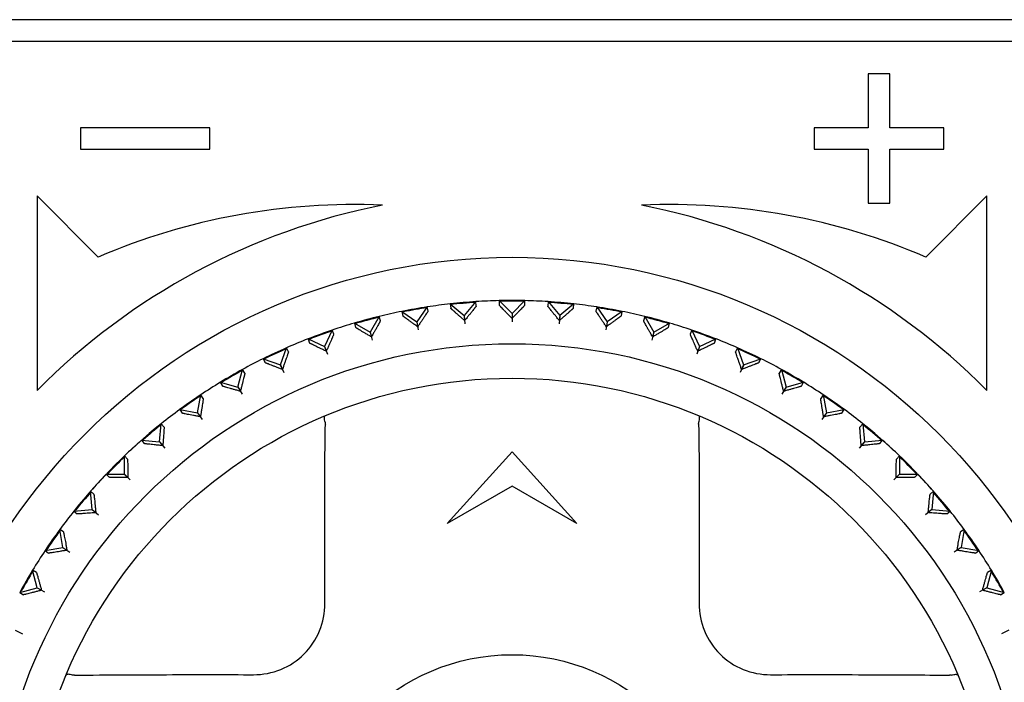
# Model space of a CAD drawing. Header units: millimetres. Extents: x 1117 to 38156, y -1945 to 7303.
# Tile 366 of 656: x 16575 to 16597, y 1437 to 1453. Entities that reach past the tile are written whole.
import ezdxf

# ---------------------------------------------------------------- set-up
doc = ezdxf.new("R2010")
doc.units = ezdxf.units.MM

msp = doc.modelspace()

# ---------------------------------------------------------------- linework, layer by layer
at = {"color": 7, "linetype": 'Continuous'}
for p, q in [((16613.411, 1452.823), (16558.511, 1452.823)), ((16558.511, 1452.323), (16613.411, 1452.323)), ((16594.211, 1451.573), (16594.211, 1450.323)), ((16594.711, 1451.573), (16594.211, 1451.573)), ((16594.711, 1450.323), (16594.711, 1451.573)), ((16575.961, 1450.323), (16575.961, 1449.823)), ((16578.961, 1450.323), (16575.961, 1450.323)), ((16578.961, 1449.823), (16578.961, 1450.323)), ((16592.961, 1450.323), (16592.961, 1449.823)), ((16594.211, 1450.323), (16592.961, 1450.323)), ((16595.961, 1450.323), (16594.711, 1450.323)), ((16595.961, 1449.823), (16595.961, 1450.323)), ((16575.961, 1449.823), (16578.961, 1449.823)), ((16592.961, 1449.823), (16594.211, 1449.823)), ((16594.211, 1449.823), (16594.211, 1448.573)), ((16594.711, 1448.573), (16594.711, 1449.823)), ((16594.711, 1449.823), (16595.961, 1449.823)), ((16574.961, 1448.743), (16574.961, 1444.243)), ((16576.375, 1447.329), (16574.961, 1448.743)), ((16596.961, 1448.743), (16595.546, 1447.329)), ((16596.961, 1444.243), (16596.961, 1448.743)), ((16594.211, 1448.573), (16594.711, 1448.573)), ((16585.662, 1446.32), (16585.662, 1446.218)), ((16585.662, 1446.32), (16585.961, 1446.021)), ((16586.259, 1446.32), (16585.961, 1446.021)), ((16586.259, 1446.218), (16586.259, 1446.32)), ((16583.998, 1446.174), (16583.756, 1445.828)), ((16584.015, 1446.074), (16583.998, 1446.174)), ((16584.531, 1446.244), (16584.54, 1446.143)), ((16584.531, 1446.244), (16584.854, 1445.973)), ((16585.125, 1446.296), (16584.854, 1445.973)), ((16585.134, 1446.195), (16585.125, 1446.296)), ((16586.796, 1446.296), (16586.787, 1446.195)), ((16586.796, 1446.296), (16587.067, 1445.973)), ((16587.39, 1446.244), (16587.067, 1445.973)), ((16587.382, 1446.143), (16587.39, 1446.244)), ((16587.924, 1446.174), (16587.906, 1446.074)), ((16587.924, 1446.174), (16588.166, 1445.828)), ((16582.885, 1445.954), (16582.674, 1445.589)), ((16582.911, 1445.856), (16582.885, 1445.954)), ((16583.41, 1446.07), (16583.428, 1445.97)), ((16583.41, 1446.07), (16583.756, 1445.828)), ((16584.854, 1445.975), (16584.87, 1445.783)), ((16584.854, 1445.973), (16584.864, 1445.86)), ((16585.961, 1446.023), (16585.961, 1445.831)), ((16585.961, 1446.021), (16585.961, 1445.908)), ((16587.067, 1445.975), (16587.051, 1445.783)), ((16587.067, 1445.973), (16587.057, 1445.86)), ((16588.511, 1446.07), (16588.166, 1445.828)), ((16588.494, 1445.97), (16588.511, 1446.07)), ((16589.036, 1445.954), (16589.01, 1445.856)), ((16589.036, 1445.954), (16589.247, 1445.589)), ((16581.796, 1445.638), (16581.618, 1445.256)), ((16581.831, 1445.542), (16581.796, 1445.638)), ((16582.309, 1445.8), (16582.335, 1445.701)), ((16582.309, 1445.8), (16582.674, 1445.589)), ((16583.755, 1445.83), (16583.789, 1445.641)), ((16583.756, 1445.828), (16583.775, 1445.717)), ((16588.166, 1445.83), (16588.133, 1445.641)), ((16588.166, 1445.828), (16588.146, 1445.717)), ((16589.247, 1445.589), (16589.612, 1445.8)), ((16589.586, 1445.701), (16589.612, 1445.8)), ((16590.125, 1445.638), (16590.091, 1445.542)), ((16590.125, 1445.638), (16590.304, 1445.256)), ((16581.235, 1445.434), (16581.27, 1445.338)), ((16581.235, 1445.434), (16581.618, 1445.256)), ((16582.674, 1445.59), (16582.723, 1445.405)), ((16582.674, 1445.589), (16582.703, 1445.479)), ((16589.248, 1445.59), (16589.198, 1445.405)), ((16589.247, 1445.589), (16589.218, 1445.479)), ((16590.304, 1445.256), (16590.686, 1445.434)), ((16590.651, 1445.338), (16590.686, 1445.434)), ((16580.594, 1444.832), (16580.738, 1445.228)), ((16580.781, 1445.136), (16580.738, 1445.228)), ((16581.617, 1445.257), (16581.683, 1445.077)), ((16581.618, 1445.256), (16581.656, 1445.149)), ((16590.304, 1445.257), (16590.239, 1445.077)), ((16590.304, 1445.256), (16590.265, 1445.149)), ((16591.183, 1445.228), (16591.14, 1445.136)), ((16591.183, 1445.228), (16591.327, 1444.832)), ((16580.198, 1444.976), (16580.241, 1444.884)), ((16580.198, 1444.976), (16580.594, 1444.832)), ((16591.327, 1444.832), (16591.724, 1444.976)), ((16591.681, 1444.884), (16591.724, 1444.976)), ((16579.611, 1444.32), (16579.721, 1444.728)), ((16579.771, 1444.64), (16579.721, 1444.728)), ((16580.593, 1444.833), (16580.674, 1444.659)), ((16580.594, 1444.832), (16580.642, 1444.729)), ((16591.328, 1444.833), (16591.247, 1444.659)), ((16591.327, 1444.832), (16591.279, 1444.729)), ((16592.201, 1444.728), (16592.15, 1444.64)), ((16592.201, 1444.728), (16592.31, 1444.32)), ((16579.204, 1444.429), (16579.255, 1444.341)), ((16579.204, 1444.429), (16579.611, 1444.32)), ((16579.611, 1444.322), (16579.707, 1444.155)), ((16579.611, 1444.32), (16579.668, 1444.222)), ((16592.311, 1444.322), (16592.215, 1444.155)), ((16592.31, 1444.32), (16592.253, 1444.222)), ((16592.31, 1444.32), (16592.717, 1444.429)), ((16592.666, 1444.341), (16592.717, 1444.429)), ((16578.677, 1443.725), (16578.75, 1444.14)), ((16578.809, 1444.057), (16578.75, 1444.14)), ((16593.171, 1444.14), (16593.113, 1444.057)), ((16593.171, 1444.14), (16593.244, 1443.725)), ((16578.262, 1443.798), (16578.32, 1443.715)), ((16578.262, 1443.798), (16578.677, 1443.725)), ((16578.676, 1443.726), (16578.786, 1443.569)), ((16578.677, 1443.725), (16578.742, 1443.632)), ((16593.245, 1443.726), (16593.135, 1443.569)), ((16593.244, 1443.725), (16593.179, 1443.632)), ((16593.244, 1443.725), (16593.659, 1443.798)), ((16593.601, 1443.715), (16593.659, 1443.798)), ((16577.798, 1443.05), (16577.835, 1443.471)), ((16577.9, 1443.393), (16577.835, 1443.471)), ((16594.086, 1443.471), (16594.021, 1443.393)), ((16594.086, 1443.471), (16594.123, 1443.05)), ((16577.378, 1443.087), (16577.443, 1443.009)), ((16577.378, 1443.087), (16577.798, 1443.05)), ((16577.797, 1443.052), (16577.921, 1442.905)), ((16577.798, 1443.05), (16577.871, 1442.964)), ((16594.124, 1443.052), (16594.001, 1442.905)), ((16594.123, 1443.05), (16594.05, 1442.964)), ((16594.123, 1443.05), (16594.543, 1443.087)), ((16594.478, 1443.009), (16594.543, 1443.087)), ((16576.982, 1442.302), (16576.982, 1442.724)), ((16577.053, 1442.652), (16576.982, 1442.724)), ((16584.461, 1441.157), (16585.961, 1442.823)), ((16585.961, 1442.823), (16587.461, 1441.157)), ((16594.94, 1442.724), (16594.868, 1442.652)), ((16594.94, 1442.724), (16594.94, 1442.302)), ((16576.56, 1442.302), (16576.632, 1442.23)), ((16576.56, 1442.302), (16576.982, 1442.302)), ((16576.98, 1442.303), (16577.116, 1442.168)), ((16576.982, 1442.302), (16577.062, 1442.222)), ((16594.941, 1442.303), (16594.805, 1442.168)), ((16594.94, 1442.302), (16594.86, 1442.222)), ((16594.94, 1442.302), (16595.361, 1442.302)), ((16595.29, 1442.23), (16595.361, 1442.302)), ((16585.961, 1442.023), (16584.461, 1441.157)), ((16587.461, 1441.157), (16585.961, 1442.023)), ((16576.233, 1441.485), (16576.196, 1441.906)), ((16576.274, 1441.84), (16576.196, 1441.906)), ((16595.725, 1441.906), (16595.647, 1441.84)), ((16595.725, 1441.906), (16595.688, 1441.485)), ((16575.813, 1441.449), (16576.233, 1441.485)), ((16575.813, 1441.449), (16575.891, 1441.383)), ((16576.232, 1441.486), (16576.379, 1441.363)), ((16576.233, 1441.485), (16576.32, 1441.413)), ((16595.689, 1441.486), (16595.542, 1441.363)), ((16595.688, 1441.485), (16595.601, 1441.413)), ((16595.688, 1441.485), (16596.108, 1441.449)), ((16596.03, 1441.383), (16596.108, 1441.449)), ((16575.559, 1440.606), (16575.486, 1441.022)), ((16575.569, 1440.964), (16575.486, 1441.022)), ((16596.436, 1441.022), (16596.352, 1440.964)), ((16596.436, 1441.022), (16596.362, 1440.606)), ((16575.143, 1440.533), (16575.559, 1440.606)), ((16575.143, 1440.533), (16575.227, 1440.475)), ((16575.557, 1440.607), (16575.715, 1440.497)), ((16575.559, 1440.606), (16575.652, 1440.542)), ((16596.364, 1440.607), (16596.207, 1440.497)), ((16596.362, 1440.606), (16596.27, 1440.542)), ((16596.362, 1440.606), (16596.778, 1440.533)), ((16596.695, 1440.475), (16596.778, 1440.533)), ((16574.964, 1439.672), (16574.854, 1440.08)), ((16574.942, 1440.029), (16574.854, 1440.08)), ((16597.067, 1440.08), (16596.958, 1439.672)), ((16597.067, 1440.08), (16596.979, 1440.029)), ((16574.556, 1439.563), (16574.964, 1439.672)), ((16574.556, 1439.563), (16574.644, 1439.512)), ((16574.962, 1439.673), (16575.128, 1439.577)), ((16574.964, 1439.672), (16575.062, 1439.616)), ((16596.959, 1439.673), (16596.793, 1439.577)), ((16596.958, 1439.672), (16596.86, 1439.616)), ((16596.958, 1439.672), (16597.365, 1439.563)), ((16597.277, 1439.512), (16597.365, 1439.563)), ((16574.45, 1438.69), (16574.624, 1438.609)), ((16597.471, 1438.69), (16597.297, 1438.609))]:
    msp.add_line(p, q, dxfattribs=at)
for radius in [14, 12, 11.2, 4.8]:
    msp.add_circle((16585.961, 1433.323), radius, dxfattribs=at)
for centre, radius, start, end in [((16585.961, 1433.323), 15.5, 101.1599, 135.2087), ((16582.291, 1433.545), 15, 87.4407, 113.2286), ((16589.63, 1433.545), 15, 66.7714, 92.5593), ((16585.961, 1433.323), 15.5, 44.7913, 78.8401), ((16585.961, 1433.323), 13, 91.3147, 93.6853), ((16585.961, 1433.323), 13, 88.6918, 91.3082), ((16585.961, 1433.323), 13, 86.3147, 88.6853), ((16585.961, 1433.323), 13, 98.6907, 101.3076), ((16585.961, 1433.323), 12.983, 98.6957, 101.1544), ((16585.961, 1433.323), 13, 96.3147, 98.6853), ((16585.961, 1433.323), 13, 93.6798, 96.318), ((16585.961, 1433.323), 12.983, 93.678, 96.3198), ((16585.961, 1433.323), 12.983, 88.6968, 91.1554), ((16585.961, 1433.323), 12.983, 83.6802, 86.322), ((16585.961, 1433.323), 13, 83.682, 86.3202), ((16585.961, 1433.323), 13, 81.3147, 83.6853), ((16585.961, 1433.323), 13, 78.6924, 81.3093), ((16585.961, 1433.323), 12.983, 78.6973, 81.1566), ((16585.961, 1433.323), 13, 103.6807, 106.3213), ((16585.961, 1433.323), 12.983, 103.6789, 106.323), ((16585.961, 1433.323), 13, 101.3147, 103.6853), ((16585.961, 1433.323), 13, 76.3147, 78.6853), ((16585.961, 1433.323), 12.983, 73.677, 76.3211), ((16585.961, 1433.323), 13, 73.6787, 76.3193), ((16585.961, 1433.323), 13, 108.6934, 111.3099), ((16585.961, 1433.323), 13, 106.3147, 108.6853), ((16585.961, 1433.323), 13, 71.3147, 73.6853), ((16585.961, 1433.323), 13, 68.6901, 71.3066), ((16585.961, 1433.323), 13, 111.3147, 113.6853), ((16585.961, 1433.323), 12.983, 108.6983, 111.1577), ((16585.961, 1433.323), 12.983, 68.6951, 71.1531), ((16585.961, 1433.323), 13, 66.3147, 68.6853), ((16585.961, 1433.323), 13, 113.6813, 116.3176), ((16585.961, 1433.323), 12.983, 113.6796, 116.3193), ((16585.961, 1433.323), 12.983, 63.6807, 66.3204), ((16585.961, 1433.323), 13, 63.6824, 66.3187), ((16585.961, 1433.323), 13, 116.3147, 118.6853), ((16585.961, 1433.323), 13, 61.3147, 63.6853), ((16585.961, 1433.323), 13, 118.6896, 121.3064), ((16585.961, 1433.323), 13, 58.6936, 61.3104), ((16585.961, 1433.323), 12.983, 118.6946, 121.1528), ((16585.961, 1433.323), 12.983, 58.6986, 61.1582), ((16585.961, 1433.323), 13, 121.3147, 123.6853), ((16585.961, 1433.323), 13, 56.3147, 58.6853), ((16585.961, 1433.323), 13, 123.6794, 126.3213), ((16585.961, 1433.323), 12.983, 123.6776, 126.323), ((16585.961, 1433.323), 12.983, 53.677, 56.3224), ((16585.961, 1433.323), 13, 53.6787, 56.3206), ((16585.961, 1433.323), 13, 126.3147, 128.6853), ((16585.961, 1433.323), 13, 51.3147, 53.6853), ((16585.961, 1433.323), 13, 128.694, 141.306), ((16585.961, 1433.323), 12.983, 128.6989, 131.1586), ((16585.961, 1433.323), 13, 38.694, 51.306), ((16585.961, 1433.323), 12.983, 48.6944, 51.1523), ((16585.961, 1433.323), 13, 131.3147, 133.6853), ((16585.961, 1433.323), 13, 46.3147, 48.6853), ((16585.961, 1433.323), 12.983, 133.6805, 136.3196), ((16585.961, 1433.323), 12.983, 43.6805, 46.3195), ((16585.961, 1433.323), 13, 136.3147, 138.6853), ((16585.961, 1433.323), 13, 41.3147, 43.6853), ((16585.961, 1433.323), 12.983, 138.6944, 141.1523), ((16585.961, 1433.323), 12.983, 38.6989, 41.1586), ((16585.961, 1433.323), 13, 141.3147, 143.6853), ((16585.961, 1433.323), 13, 36.3147, 38.6853), ((16585.961, 1433.323), 13, 143.6787, 146.3206), ((16585.961, 1433.323), 12.983, 143.677, 146.3224), ((16585.961, 1433.323), 12.983, 33.6776, 36.323), ((16585.961, 1433.323), 13, 33.6794, 36.3213), ((16585.961, 1433.323), 13, 146.3147, 148.6853), ((16585.961, 1433.323), 13, 31.3147, 33.6853), ((16585.961, 1433.323), 13, 148.6937, 151.3104), ((16585.961, 1433.323), 12.983, 148.6986, 151.1582), ((16585.961, 1433.323), 13, 28.6896, 31.3063), ((16585.961, 1433.323), 12.983, 28.6946, 31.1528)]:
    msp.add_arc(centre, radius, start, end, dxfattribs=at)
for points, knots in [([(16584.864, 1445.86), (16584.842, 1445.879), (16584.8, 1445.915), (16584.74, 1445.966), (16584.685, 1446.013), (16584.637, 1446.055), (16584.602, 1446.085), (16584.579, 1446.106), (16584.566, 1446.118), (16584.555, 1446.128), (16584.547, 1446.135), (16584.543, 1446.14), (16584.54, 1446.142), (16584.54, 1446.143)], [0, 0, 0, 0, 0.199481, 0.385367, 0.554329, 0.702459, 0.82537, 0.875938, 0.918501, 0.952563, 0.977679, 0.993532, 1, 1, 1, 1]), ([(16585.134, 1446.195), (16585.134, 1446.194), (16585.132, 1446.191), (16585.128, 1446.186), (16585.121, 1446.177), (16585.113, 1446.166), (16585.101, 1446.151), (16585.082, 1446.127), (16585.053, 1446.091), (16585.013, 1446.042), (16584.968, 1445.986), (16584.917, 1445.925), (16584.882, 1445.882), (16584.864, 1445.86)], [0, 0, 0, 0, 0.006467, 0.022314, 0.047417, 0.081484, 0.124046, 0.174615, 0.297555, 0.445709, 0.614672, 0.800566, 1, 1, 1, 1]), ([(16585.961, 1445.908), (16585.941, 1445.928), (16585.902, 1445.968), (16585.846, 1446.025), (16585.796, 1446.076), (16585.752, 1446.122), (16585.72, 1446.155), (16585.699, 1446.177), (16585.686, 1446.191), (16585.676, 1446.201), (16585.669, 1446.209), (16585.665, 1446.215), (16585.662, 1446.217), (16585.662, 1446.218)], [0, 0, 0, 0, 0.199481, 0.385367, 0.554329, 0.702459, 0.82537, 0.875938, 0.918501, 0.952563, 0.977679, 0.993532, 1, 1, 1, 1]), ([(16586.259, 1446.218), (16586.259, 1446.217), (16586.256, 1446.215), (16586.252, 1446.209), (16586.245, 1446.201), (16586.235, 1446.191), (16586.223, 1446.177), (16586.201, 1446.155), (16586.169, 1446.122), (16586.125, 1446.076), (16586.075, 1446.025), (16586.019, 1445.968), (16585.981, 1445.928), (16585.961, 1445.908)], [0, 0, 0, 0, 0.006467, 0.022314, 0.047417, 0.081484, 0.124046, 0.174615, 0.297555, 0.445709, 0.614672, 0.800566, 1, 1, 1, 1]), ([(16587.057, 1445.86), (16587.039, 1445.882), (16587.004, 1445.925), (16586.954, 1445.986), (16586.908, 1446.042), (16586.868, 1446.091), (16586.839, 1446.127), (16586.82, 1446.151), (16586.809, 1446.166), (16586.8, 1446.177), (16586.793, 1446.186), (16586.79, 1446.191), (16586.787, 1446.194), (16586.787, 1446.195)], [0, 0, 0, 0, 0.199481, 0.385367, 0.554329, 0.702459, 0.82537, 0.875938, 0.918501, 0.952563, 0.977679, 0.993532, 1, 1, 1, 1]), ([(16587.382, 1446.143), (16587.382, 1446.142), (16587.379, 1446.14), (16587.374, 1446.135), (16587.366, 1446.128), (16587.356, 1446.118), (16587.342, 1446.106), (16587.319, 1446.085), (16587.284, 1446.055), (16587.236, 1446.013), (16587.182, 1445.966), (16587.121, 1445.915), (16587.079, 1445.879), (16587.057, 1445.86)], [0, 0, 0, 0, 0.006467, 0.022314, 0.047417, 0.081484, 0.124046, 0.174615, 0.297555, 0.445709, 0.614672, 0.800566, 1, 1, 1, 1]), ([(16583.775, 1445.717), (16583.752, 1445.733), (16583.707, 1445.766), (16583.642, 1445.812), (16583.584, 1445.854), (16583.533, 1445.891), (16583.495, 1445.918), (16583.47, 1445.937), (16583.456, 1445.947), (16583.444, 1445.956), (16583.436, 1445.963), (16583.431, 1445.967), (16583.428, 1445.969), (16583.428, 1445.97)], [0, 0, 0, 0, 0.199481, 0.385367, 0.554329, 0.702459, 0.82537, 0.875938, 0.918501, 0.952563, 0.977679, 0.993532, 1, 1, 1, 1]), ([(16584.015, 1446.074), (16584.015, 1446.073), (16584.013, 1446.07), (16584.01, 1446.064), (16584.004, 1446.055), (16583.997, 1446.043), (16583.987, 1446.028), (16583.969, 1446.002), (16583.944, 1445.963), (16583.908, 1445.911), (16583.868, 1445.852), (16583.823, 1445.786), (16583.791, 1445.74), (16583.775, 1445.717)], [0, 0, 0, 0, 0.006467, 0.022314, 0.047417, 0.081484, 0.124046, 0.174615, 0.297555, 0.445709, 0.614672, 0.800566, 1, 1, 1, 1]), ([(16588.146, 1445.717), (16588.13, 1445.74), (16588.098, 1445.786), (16588.053, 1445.852), (16588.013, 1445.911), (16587.977, 1445.963), (16587.952, 1446.002), (16587.935, 1446.028), (16587.925, 1446.043), (16587.917, 1446.055), (16587.911, 1446.064), (16587.908, 1446.07), (16587.906, 1446.073), (16587.906, 1446.074)], [0, 0, 0, 0, 0.199481, 0.385367, 0.554329, 0.702459, 0.82537, 0.875938, 0.918501, 0.952563, 0.977679, 0.993532, 1, 1, 1, 1]), ([(16588.494, 1445.97), (16588.493, 1445.969), (16588.49, 1445.967), (16588.486, 1445.963), (16588.477, 1445.956), (16588.465, 1445.947), (16588.451, 1445.937), (16588.426, 1445.918), (16588.389, 1445.891), (16588.338, 1445.854), (16588.279, 1445.812), (16588.214, 1445.766), (16588.169, 1445.733), (16588.146, 1445.717)], [0, 0, 0, 0, 0.006467, 0.022314, 0.047417, 0.081484, 0.124046, 0.174615, 0.297555, 0.445709, 0.614672, 0.800566, 1, 1, 1, 1]), ([(16582.703, 1445.479), (16582.679, 1445.494), (16582.631, 1445.522), (16582.563, 1445.562), (16582.501, 1445.599), (16582.446, 1445.631), (16582.407, 1445.655), (16582.381, 1445.672), (16582.365, 1445.681), (16582.353, 1445.689), (16582.344, 1445.695), (16582.339, 1445.699), (16582.335, 1445.701), (16582.335, 1445.701)], [0, 0, 0, 0, 0.199481, 0.385367, 0.554329, 0.702459, 0.82537, 0.875938, 0.918501, 0.952563, 0.977679, 0.993532, 1, 1, 1, 1]), ([(16582.911, 1445.856), (16582.911, 1445.855), (16582.91, 1445.852), (16582.907, 1445.846), (16582.902, 1445.836), (16582.895, 1445.823), (16582.887, 1445.807), (16582.872, 1445.78), (16582.85, 1445.74), (16582.819, 1445.684), (16582.784, 1445.621), (16582.745, 1445.552), (16582.717, 1445.504), (16582.703, 1445.479)], [0, 0, 0, 0, 0.006467, 0.022314, 0.047417, 0.081484, 0.124046, 0.174615, 0.297555, 0.445709, 0.614672, 0.800566, 1, 1, 1, 1]), ([(16589.218, 1445.479), (16589.204, 1445.504), (16589.177, 1445.552), (16589.137, 1445.621), (16589.102, 1445.684), (16589.071, 1445.74), (16589.049, 1445.78), (16589.034, 1445.807), (16589.026, 1445.823), (16589.019, 1445.836), (16589.014, 1445.846), (16589.012, 1445.852), (16589.01, 1445.855), (16589.01, 1445.856)], [0, 0, 0, 0, 0.199481, 0.385367, 0.554329, 0.702459, 0.82537, 0.875938, 0.918501, 0.952563, 0.977679, 0.993532, 1, 1, 1, 1]), ([(16589.586, 1445.701), (16589.586, 1445.701), (16589.583, 1445.699), (16589.578, 1445.695), (16589.568, 1445.689), (16589.556, 1445.681), (16589.541, 1445.672), (16589.514, 1445.655), (16589.475, 1445.631), (16589.421, 1445.599), (16589.359, 1445.562), (16589.29, 1445.522), (16589.243, 1445.494), (16589.218, 1445.479)], [0, 0, 0, 0, 0.006467, 0.022314, 0.047417, 0.081484, 0.124046, 0.174615, 0.297555, 0.445709, 0.614672, 0.800566, 1, 1, 1, 1]), ([(16581.831, 1445.542), (16581.831, 1445.542), (16581.829, 1445.538), (16581.827, 1445.532), (16581.823, 1445.522), (16581.818, 1445.509), (16581.81, 1445.492), (16581.798, 1445.463), (16581.779, 1445.421), (16581.754, 1445.364), (16581.724, 1445.298), (16581.691, 1445.225), (16581.668, 1445.175), (16581.656, 1445.149)], [0, 0, 0, 0, 0.006467, 0.022314, 0.047417, 0.081484, 0.124046, 0.174615, 0.297555, 0.445709, 0.614672, 0.800566, 1, 1, 1, 1]), ([(16590.265, 1445.149), (16590.253, 1445.175), (16590.23, 1445.225), (16590.197, 1445.298), (16590.168, 1445.364), (16590.142, 1445.421), (16590.123, 1445.463), (16590.111, 1445.492), (16590.104, 1445.509), (16590.098, 1445.522), (16590.094, 1445.532), (16590.092, 1445.538), (16590.09, 1445.542), (16590.091, 1445.542)], [0, 0, 0, 0, 0.199481, 0.385367, 0.554329, 0.702459, 0.82537, 0.875938, 0.918501, 0.952563, 0.977679, 0.993532, 1, 1, 1, 1]), ([(16581.656, 1445.149), (16581.63, 1445.161), (16581.581, 1445.185), (16581.509, 1445.22), (16581.444, 1445.251), (16581.387, 1445.278), (16581.346, 1445.299), (16581.318, 1445.313), (16581.302, 1445.321), (16581.289, 1445.327), (16581.279, 1445.332), (16581.274, 1445.336), (16581.27, 1445.337), (16581.27, 1445.338)], [0, 0, 0, 0, 0.199481, 0.385367, 0.554329, 0.702459, 0.82537, 0.875938, 0.918501, 0.952563, 0.977679, 0.993532, 1, 1, 1, 1]), ([(16590.651, 1445.338), (16590.651, 1445.337), (16590.648, 1445.336), (16590.642, 1445.332), (16590.632, 1445.327), (16590.62, 1445.321), (16590.603, 1445.313), (16590.576, 1445.299), (16590.534, 1445.278), (16590.477, 1445.251), (16590.412, 1445.22), (16590.341, 1445.185), (16590.291, 1445.161), (16590.265, 1445.149)], [0, 0, 0, 0, 0.006467, 0.022314, 0.047417, 0.081484, 0.124046, 0.174615, 0.297555, 0.445709, 0.614672, 0.800566, 1, 1, 1, 1]), ([(16580.781, 1445.136), (16580.782, 1445.135), (16580.78, 1445.132), (16580.779, 1445.125), (16580.776, 1445.115), (16580.771, 1445.101), (16580.766, 1445.084), (16580.756, 1445.054), (16580.741, 1445.011), (16580.72, 1444.951), (16580.696, 1444.883), (16580.67, 1444.808), (16580.652, 1444.756), (16580.642, 1444.729)], [0, 0, 0, 0, 0.006467, 0.022314, 0.047417, 0.081484, 0.124046, 0.174615, 0.297555, 0.445709, 0.614672, 0.800566, 1, 1, 1, 1]), ([(16591.279, 1444.729), (16591.27, 1444.756), (16591.251, 1444.808), (16591.225, 1444.883), (16591.201, 1444.951), (16591.18, 1445.011), (16591.165, 1445.054), (16591.156, 1445.084), (16591.15, 1445.101), (16591.146, 1445.115), (16591.142, 1445.125), (16591.141, 1445.132), (16591.14, 1445.135), (16591.14, 1445.136)], [0, 0, 0, 0, 0.199481, 0.385367, 0.554329, 0.702459, 0.82537, 0.875938, 0.918501, 0.952563, 0.977679, 0.993532, 1, 1, 1, 1]), ([(16580.642, 1444.729), (16580.615, 1444.739), (16580.563, 1444.758), (16580.489, 1444.786), (16580.421, 1444.812), (16580.363, 1444.834), (16580.319, 1444.851), (16580.291, 1444.862), (16580.274, 1444.869), (16580.26, 1444.875), (16580.25, 1444.879), (16580.244, 1444.882), (16580.241, 1444.883), (16580.241, 1444.884)], [0, 0, 0, 0, 0.199481, 0.385367, 0.554329, 0.702459, 0.82537, 0.875938, 0.918501, 0.952563, 0.977679, 0.993532, 1, 1, 1, 1]), ([(16591.681, 1444.884), (16591.68, 1444.883), (16591.677, 1444.882), (16591.671, 1444.879), (16591.661, 1444.875), (16591.648, 1444.869), (16591.631, 1444.862), (16591.602, 1444.851), (16591.559, 1444.834), (16591.5, 1444.812), (16591.432, 1444.786), (16591.358, 1444.758), (16591.306, 1444.739), (16591.279, 1444.729)], [0, 0, 0, 0, 0.006467, 0.022314, 0.047417, 0.081484, 0.124046, 0.174615, 0.297555, 0.445709, 0.614672, 0.800566, 1, 1, 1, 1]), ([(16579.771, 1444.64), (16579.772, 1444.639), (16579.771, 1444.635), (16579.77, 1444.629), (16579.768, 1444.618), (16579.765, 1444.604), (16579.76, 1444.586), (16579.753, 1444.556), (16579.742, 1444.511), (16579.727, 1444.45), (16579.709, 1444.38), (16579.689, 1444.303), (16579.675, 1444.25), (16579.668, 1444.222)], [0, 0, 0, 0, 0.006479, 0.022339, 0.04741, 0.081452, 0.124048, 0.174639, 0.297535, 0.445682, 0.614742, 0.800679, 1, 1, 1, 1]), ([(16592.253, 1444.222), (16592.246, 1444.25), (16592.232, 1444.303), (16592.212, 1444.38), (16592.194, 1444.45), (16592.179, 1444.511), (16592.168, 1444.556), (16592.161, 1444.586), (16592.157, 1444.604), (16592.154, 1444.618), (16592.151, 1444.629), (16592.15, 1444.635), (16592.149, 1444.639), (16592.15, 1444.64)], [0, 0, 0, 0, 0.199427, 0.385378, 0.554375, 0.702511, 0.825453, 0.876007, 0.918559, 0.952614, 0.977701, 0.993538, 1, 1, 1, 1]), ([(16579.668, 1444.222), (16579.641, 1444.23), (16579.587, 1444.244), (16579.511, 1444.266), (16579.441, 1444.285), (16579.381, 1444.303), (16579.336, 1444.315), (16579.307, 1444.324), (16579.289, 1444.329), (16579.275, 1444.334), (16579.265, 1444.337), (16579.259, 1444.34), (16579.255, 1444.341), (16579.255, 1444.341)], [0, 0, 0, 0, 0.199427, 0.385376, 0.554371, 0.702508, 0.825449, 0.876003, 0.918556, 0.952613, 0.9777, 0.993537, 1, 1, 1, 1]), ([(16592.666, 1444.341), (16592.666, 1444.341), (16592.662, 1444.34), (16592.656, 1444.337), (16592.646, 1444.334), (16592.632, 1444.329), (16592.615, 1444.324), (16592.585, 1444.315), (16592.541, 1444.303), (16592.48, 1444.285), (16592.411, 1444.266), (16592.334, 1444.244), (16592.281, 1444.23), (16592.253, 1444.222)], [0, 0, 0, 0, 0.00648, 0.022341, 0.047414, 0.081455, 0.124052, 0.174644, 0.297542, 0.445687, 0.614744, 0.800679, 1, 1, 1, 1]), ([(16578.809, 1444.057), (16578.809, 1444.056), (16578.808, 1444.053), (16578.808, 1444.046), (16578.807, 1444.035), (16578.805, 1444.021), (16578.802, 1444.003), (16578.798, 1443.972), (16578.791, 1443.927), (16578.781, 1443.864), (16578.769, 1443.793), (16578.756, 1443.715), (16578.747, 1443.66), (16578.742, 1443.632)], [0, 0, 0, 0, 0.006467, 0.022314, 0.047417, 0.081484, 0.124046, 0.174615, 0.297555, 0.445709, 0.614672, 0.800566, 1, 1, 1, 1]), ([(16593.179, 1443.632), (16593.174, 1443.66), (16593.165, 1443.715), (16593.152, 1443.793), (16593.141, 1443.864), (16593.131, 1443.927), (16593.123, 1443.972), (16593.119, 1444.003), (16593.116, 1444.021), (16593.114, 1444.035), (16593.113, 1444.046), (16593.113, 1444.053), (16593.112, 1444.056), (16593.113, 1444.057)], [0, 0, 0, 0, 0.199481, 0.385367, 0.554329, 0.702459, 0.82537, 0.875938, 0.918501, 0.952563, 0.977679, 0.993532, 1, 1, 1, 1]), ([(16578.742, 1443.632), (16578.714, 1443.637), (16578.66, 1443.647), (16578.582, 1443.662), (16578.511, 1443.675), (16578.449, 1443.687), (16578.403, 1443.696), (16578.373, 1443.702), (16578.355, 1443.706), (16578.341, 1443.709), (16578.33, 1443.712), (16578.324, 1443.714), (16578.321, 1443.714), (16578.32, 1443.715)], [0, 0, 0, 0, 0.199481, 0.385367, 0.554329, 0.702459, 0.82537, 0.875938, 0.918501, 0.952563, 0.977679, 0.993532, 1, 1, 1, 1]), ([(16581.631, 1443.504), (16581.626, 1443.522), (16581.618, 1443.555), (16581.613, 1443.596), (16581.615, 1443.622), (16581.619, 1443.639), (16581.626, 1443.65), (16581.633, 1443.653)], [0, 0, 0, 0, 0.363655, 0.657408, 0.772233, 0.865602, 1, 1, 1, 1]), ([(16590.29, 1443.504), (16590.295, 1443.522), (16590.304, 1443.555), (16590.308, 1443.596), (16590.306, 1443.622), (16590.302, 1443.639), (16590.295, 1443.65), (16590.288, 1443.653)], [0, 0, 0, 0, 0.363667, 0.657422, 0.772247, 0.865613, 1, 1, 1, 1]), ([(16593.601, 1443.715), (16593.601, 1443.714), (16593.597, 1443.714), (16593.591, 1443.712), (16593.58, 1443.709), (16593.566, 1443.706), (16593.548, 1443.702), (16593.518, 1443.696), (16593.473, 1443.687), (16593.411, 1443.675), (16593.34, 1443.662), (16593.262, 1443.647), (16593.207, 1443.637), (16593.179, 1443.632)], [0, 0, 0, 0, 0.006467, 0.022314, 0.047417, 0.081484, 0.124046, 0.174615, 0.297555, 0.445709, 0.614672, 0.800566, 1, 1, 1, 1]), ([(16577.9, 1443.393), (16577.901, 1443.392), (16577.901, 1443.389), (16577.901, 1443.382), (16577.9, 1443.371), (16577.9, 1443.357), (16577.899, 1443.338), (16577.897, 1443.308), (16577.894, 1443.261), (16577.889, 1443.199), (16577.884, 1443.127), (16577.878, 1443.047), (16577.873, 1442.992), (16577.871, 1442.964)], [0, 0, 0, 0, 0.006467, 0.022314, 0.047417, 0.081484, 0.124046, 0.174615, 0.297555, 0.445709, 0.614672, 0.800566, 1, 1, 1, 1]), ([(16581.623, 1439.312), (16581.622, 1439.662), (16581.621, 1440.387), (16581.623, 1441.465), (16581.625, 1442.498), (16581.632, 1443.155), (16581.637, 1443.459)], [0, 0, 0, 0, 0.252806, 0.524632, 0.779819, 1, 1, 1, 1]), ([(16581.631, 1443.504), (16581.632, 1443.5), (16581.636, 1443.485), (16581.637, 1443.47), (16581.637, 1443.459)], [0, 0, 0, 0, 0.245459, 1, 1, 1, 1]), ([(16590.284, 1443.459), (16590.284, 1443.463), (16590.284, 1443.478), (16590.286, 1443.493), (16590.29, 1443.504)], [0, 0, 0, 0, 0.254329, 1, 1, 1, 1]), ([(16590.284, 1443.459), (16590.291, 1443.073), (16590.297, 1442.315), (16590.3, 1440.932), (16590.301, 1439.936), (16590.298, 1439.312)], [0, 0, 0, 0, 0.279406, 0.548469, 1, 1, 1, 1]), ([(16594.05, 1442.964), (16594.048, 1442.992), (16594.043, 1443.047), (16594.037, 1443.127), (16594.032, 1443.199), (16594.027, 1443.261), (16594.024, 1443.308), (16594.022, 1443.338), (16594.021, 1443.357), (16594.021, 1443.371), (16594.02, 1443.382), (16594.021, 1443.389), (16594.02, 1443.392), (16594.021, 1443.393)], [0, 0, 0, 0, 0.199481, 0.385367, 0.554329, 0.702459, 0.82537, 0.875938, 0.918501, 0.952563, 0.977679, 0.993532, 1, 1, 1, 1]), ([(16577.871, 1442.964), (16577.843, 1442.966), (16577.788, 1442.972), (16577.708, 1442.979), (16577.637, 1442.987), (16577.574, 1442.993), (16577.528, 1442.998), (16577.497, 1443.002), (16577.479, 1443.004), (16577.465, 1443.006), (16577.454, 1443.007), (16577.448, 1443.009), (16577.444, 1443.009), (16577.443, 1443.009)], [0, 0, 0, 0, 0.199481, 0.385367, 0.554329, 0.702459, 0.82537, 0.875938, 0.918501, 0.952563, 0.977679, 0.993532, 1, 1, 1, 1]), ([(16594.478, 1443.009), (16594.477, 1443.009), (16594.474, 1443.009), (16594.467, 1443.007), (16594.456, 1443.006), (16594.442, 1443.004), (16594.424, 1443.002), (16594.393, 1442.998), (16594.347, 1442.993), (16594.284, 1442.987), (16594.213, 1442.979), (16594.134, 1442.972), (16594.079, 1442.966), (16594.05, 1442.964)], [0, 0, 0, 0, 0.006467, 0.022314, 0.047417, 0.081484, 0.124046, 0.174615, 0.297555, 0.445709, 0.614672, 0.800566, 1, 1, 1, 1]), ([(16577.053, 1442.652), (16577.054, 1442.651), (16577.054, 1442.648), (16577.055, 1442.641), (16577.055, 1442.63), (16577.056, 1442.616), (16577.057, 1442.598), (16577.057, 1442.567), (16577.058, 1442.521), (16577.059, 1442.458), (16577.06, 1442.385), (16577.061, 1442.306), (16577.061, 1442.251), (16577.062, 1442.222)], [0, 0, 0, 0, 0.006467, 0.022314, 0.047417, 0.081484, 0.124046, 0.174615, 0.297555, 0.445709, 0.614672, 0.800566, 1, 1, 1, 1]), ([(16594.86, 1442.222), (16594.86, 1442.251), (16594.86, 1442.306), (16594.861, 1442.385), (16594.862, 1442.458), (16594.863, 1442.521), (16594.864, 1442.567), (16594.865, 1442.598), (16594.865, 1442.616), (16594.866, 1442.63), (16594.866, 1442.641), (16594.867, 1442.648), (16594.867, 1442.651), (16594.868, 1442.652)], [0, 0, 0, 0, 0.199481, 0.385367, 0.554329, 0.702459, 0.82537, 0.875938, 0.918501, 0.952563, 0.977679, 0.993532, 1, 1, 1, 1]), ([(16577.062, 1442.222), (16577.033, 1442.222), (16576.978, 1442.223), (16576.898, 1442.224), (16576.826, 1442.224), (16576.763, 1442.225), (16576.717, 1442.226), (16576.686, 1442.227), (16576.668, 1442.228), (16576.653, 1442.228), (16576.642, 1442.229), (16576.636, 1442.23), (16576.632, 1442.23), (16576.632, 1442.23)], [0, 0, 0, 0, 0.199481, 0.385367, 0.554329, 0.702459, 0.82537, 0.875938, 0.918501, 0.952563, 0.977679, 0.993532, 1, 1, 1, 1]), ([(16595.29, 1442.23), (16595.289, 1442.23), (16595.285, 1442.23), (16595.279, 1442.229), (16595.268, 1442.228), (16595.254, 1442.228), (16595.235, 1442.227), (16595.204, 1442.226), (16595.158, 1442.225), (16595.095, 1442.224), (16595.023, 1442.224), (16594.943, 1442.223), (16594.888, 1442.222), (16594.86, 1442.222)], [0, 0, 0, 0, 0.006467, 0.022314, 0.047417, 0.081484, 0.124046, 0.174615, 0.297555, 0.445709, 0.614672, 0.800566, 1, 1, 1, 1]), ([(16576.274, 1441.84), (16576.275, 1441.84), (16576.275, 1441.836), (16576.277, 1441.83), (16576.278, 1441.819), (16576.28, 1441.805), (16576.282, 1441.786), (16576.286, 1441.756), (16576.291, 1441.71), (16576.297, 1441.647), (16576.304, 1441.575), (16576.312, 1441.496), (16576.317, 1441.441), (16576.32, 1441.413)], [0, 0, 0, 0, 0.006467, 0.022314, 0.047417, 0.081484, 0.124046, 0.174615, 0.297555, 0.445709, 0.614672, 0.800566, 1, 1, 1, 1]), ([(16595.601, 1441.413), (16595.604, 1441.441), (16595.609, 1441.496), (16595.617, 1441.575), (16595.624, 1441.647), (16595.631, 1441.71), (16595.636, 1441.756), (16595.639, 1441.786), (16595.641, 1441.805), (16595.643, 1441.819), (16595.645, 1441.83), (16595.646, 1441.836), (16595.646, 1441.84), (16595.647, 1441.84)], [0, 0, 0, 0, 0.199481, 0.385367, 0.554329, 0.702459, 0.82537, 0.875938, 0.918501, 0.952563, 0.977679, 0.993532, 1, 1, 1, 1]), ([(16576.32, 1441.413), (16576.291, 1441.41), (16576.236, 1441.406), (16576.157, 1441.4), (16576.085, 1441.394), (16576.022, 1441.39), (16575.976, 1441.387), (16575.945, 1441.385), (16575.927, 1441.384), (16575.912, 1441.383), (16575.902, 1441.383), (16575.895, 1441.383), (16575.891, 1441.383), (16575.891, 1441.383)], [0, 0, 0, 0, 0.199481, 0.385367, 0.554329, 0.702459, 0.82537, 0.875938, 0.918501, 0.952563, 0.977679, 0.993532, 1, 1, 1, 1]), ([(16596.03, 1441.383), (16596.03, 1441.383), (16596.026, 1441.383), (16596.02, 1441.383), (16596.009, 1441.383), (16595.994, 1441.384), (16595.976, 1441.385), (16595.945, 1441.387), (16595.899, 1441.39), (16595.836, 1441.394), (16595.764, 1441.4), (16595.685, 1441.406), (16595.63, 1441.41), (16595.601, 1441.413)], [0, 0, 0, 0, 0.006467, 0.022314, 0.047417, 0.081484, 0.124046, 0.174615, 0.297555, 0.445709, 0.614672, 0.800566, 1, 1, 1, 1]), ([(16575.569, 1440.964), (16575.569, 1440.963), (16575.57, 1440.96), (16575.572, 1440.953), (16575.574, 1440.943), (16575.578, 1440.929), (16575.581, 1440.911), (16575.587, 1440.88), (16575.596, 1440.835), (16575.608, 1440.773), (16575.622, 1440.702), (16575.636, 1440.624), (16575.646, 1440.57), (16575.652, 1440.542)], [0, 0, 0, 0, 0.006467, 0.022314, 0.047417, 0.081484, 0.124046, 0.174615, 0.297555, 0.445709, 0.614672, 0.800566, 1, 1, 1, 1]), ([(16596.27, 1440.542), (16596.275, 1440.57), (16596.285, 1440.624), (16596.299, 1440.702), (16596.313, 1440.773), (16596.325, 1440.835), (16596.334, 1440.88), (16596.34, 1440.911), (16596.344, 1440.929), (16596.347, 1440.943), (16596.349, 1440.953), (16596.351, 1440.96), (16596.352, 1440.963), (16596.352, 1440.964)], [0, 0, 0, 0, 0.199481, 0.385367, 0.554329, 0.702459, 0.82537, 0.875938, 0.918501, 0.952563, 0.977679, 0.993532, 1, 1, 1, 1]), ([(16575.652, 1440.542), (16575.623, 1440.537), (16575.569, 1440.528), (16575.49, 1440.515), (16575.419, 1440.503), (16575.357, 1440.493), (16575.311, 1440.486), (16575.281, 1440.481), (16575.263, 1440.479), (16575.248, 1440.477), (16575.237, 1440.475), (16575.231, 1440.475), (16575.227, 1440.474), (16575.227, 1440.475)], [0, 0, 0, 0, 0.199481, 0.385367, 0.554329, 0.702459, 0.82537, 0.875938, 0.918501, 0.952563, 0.977679, 0.993532, 1, 1, 1, 1]), ([(16596.695, 1440.475), (16596.694, 1440.474), (16596.69, 1440.475), (16596.684, 1440.475), (16596.673, 1440.477), (16596.659, 1440.479), (16596.641, 1440.481), (16596.61, 1440.486), (16596.564, 1440.493), (16596.502, 1440.503), (16596.431, 1440.515), (16596.352, 1440.528), (16596.298, 1440.537), (16596.27, 1440.542)], [0, 0, 0, 0, 0.006467, 0.022314, 0.047417, 0.081484, 0.124046, 0.174615, 0.297555, 0.445709, 0.614672, 0.800566, 1, 1, 1, 1]), ([(16574.942, 1440.029), (16574.943, 1440.028), (16574.944, 1440.025), (16574.947, 1440.019), (16574.95, 1440.008), (16574.954, 1439.995), (16574.959, 1439.977), (16574.968, 1439.947), (16574.981, 1439.903), (16574.998, 1439.842), (16575.018, 1439.773), (16575.039, 1439.696), (16575.054, 1439.643), (16575.062, 1439.616)], [0, 0, 0, 0, 0.006479, 0.02234, 0.047412, 0.081453, 0.124049, 0.17464, 0.297537, 0.445683, 0.614742, 0.800679, 1, 1, 1, 1]), ([(16596.86, 1439.616), (16596.867, 1439.643), (16596.882, 1439.696), (16596.903, 1439.773), (16596.923, 1439.842), (16596.94, 1439.903), (16596.953, 1439.947), (16596.962, 1439.977), (16596.967, 1439.995), (16596.971, 1440.008), (16596.975, 1440.019), (16596.977, 1440.025), (16596.978, 1440.028), (16596.979, 1440.029)], [0, 0, 0, 0, 0.199427, 0.385378, 0.554374, 0.70251, 0.825452, 0.876006, 0.918558, 0.952614, 0.977701, 0.993538, 1, 1, 1, 1]), ([(16575.062, 1439.616), (16575.034, 1439.608), (16574.98, 1439.595), (16574.903, 1439.575), (16574.834, 1439.557), (16574.772, 1439.542), (16574.728, 1439.53), (16574.697, 1439.523), (16574.68, 1439.519), (16574.665, 1439.516), (16574.655, 1439.513), (16574.648, 1439.513), (16574.645, 1439.512), (16574.644, 1439.512)], [0, 0, 0, 0, 0.199427, 0.385377, 0.554372, 0.702509, 0.82545, 0.876004, 0.918557, 0.952613, 0.9777, 0.993537, 1, 1, 1, 1]), ([(16597.277, 1439.512), (16597.276, 1439.512), (16597.273, 1439.513), (16597.266, 1439.513), (16597.256, 1439.516), (16597.242, 1439.519), (16597.224, 1439.523), (16597.194, 1439.53), (16597.149, 1439.542), (16597.088, 1439.557), (16597.018, 1439.575), (16596.941, 1439.595), (16596.887, 1439.608), (16596.86, 1439.616)], [0, 0, 0, 0, 0.00648, 0.022341, 0.047413, 0.081454, 0.124051, 0.174643, 0.297541, 0.445686, 0.614743, 0.800679, 1, 1, 1, 1]), ([(16579.972, 1437.66), (16580.188, 1437.659), (16580.624, 1437.743), (16581.174, 1438.109), (16581.54, 1438.66), (16581.625, 1439.096), (16581.623, 1439.312)], [0, 0, 0, 0, 0.251375, 0.5, 0.748626, 1, 1, 1, 1]), ([(16590.298, 1439.312), (16590.297, 1439.096), (16590.381, 1438.66), (16590.747, 1438.109), (16591.297, 1437.743), (16591.733, 1437.659), (16591.95, 1437.66)], [0, 0, 0, 0, 0.251374, 0.499999, 0.748624, 1, 1, 1, 1]), ([(16575.78, 1437.652), (16575.762, 1437.658), (16575.728, 1437.666), (16575.688, 1437.671), (16575.662, 1437.669), (16575.644, 1437.665), (16575.633, 1437.657), (16575.631, 1437.651)], [0, 0, 0, 0, 0.363666, 0.657421, 0.772245, 0.865612, 1, 1, 1, 1]), ([(16575.825, 1437.646), (16575.821, 1437.646), (16575.806, 1437.647), (16575.791, 1437.649), (16575.78, 1437.652)], [0, 0, 0, 0, 0.254329, 1, 1, 1, 1]), ([(16575.825, 1437.646), (16576.21, 1437.653), (16576.968, 1437.659), (16578.351, 1437.662), (16579.347, 1437.663), (16579.972, 1437.66)], [0, 0, 0, 0, 0.279142, 0.548318, 1, 1, 1, 1]), ([(16591.95, 1437.66), (16592.299, 1437.662), (16593.025, 1437.663), (16594.103, 1437.661), (16595.135, 1437.658), (16595.792, 1437.652), (16596.097, 1437.647)], [0, 0, 0, 0, 0.252878, 0.524717, 0.77986, 1, 1, 1, 1]), ([(16596.141, 1437.652), (16596.138, 1437.651), (16596.123, 1437.648), (16596.108, 1437.646), (16596.097, 1437.647)], [0, 0, 0, 0, 0.245459, 1, 1, 1, 1]), ([(16596.141, 1437.652), (16596.159, 1437.658), (16596.193, 1437.666), (16596.233, 1437.671), (16596.259, 1437.669), (16596.277, 1437.665), (16596.288, 1437.657), (16596.291, 1437.651)], [0, 0, 0, 0, 0.363655, 0.657408, 0.772233, 0.865602, 1, 1, 1, 1])]:
    msp.add_open_spline(points, degree=3, knots=knots, dxfattribs=at)

doc.saveas('drawing.dxf')
